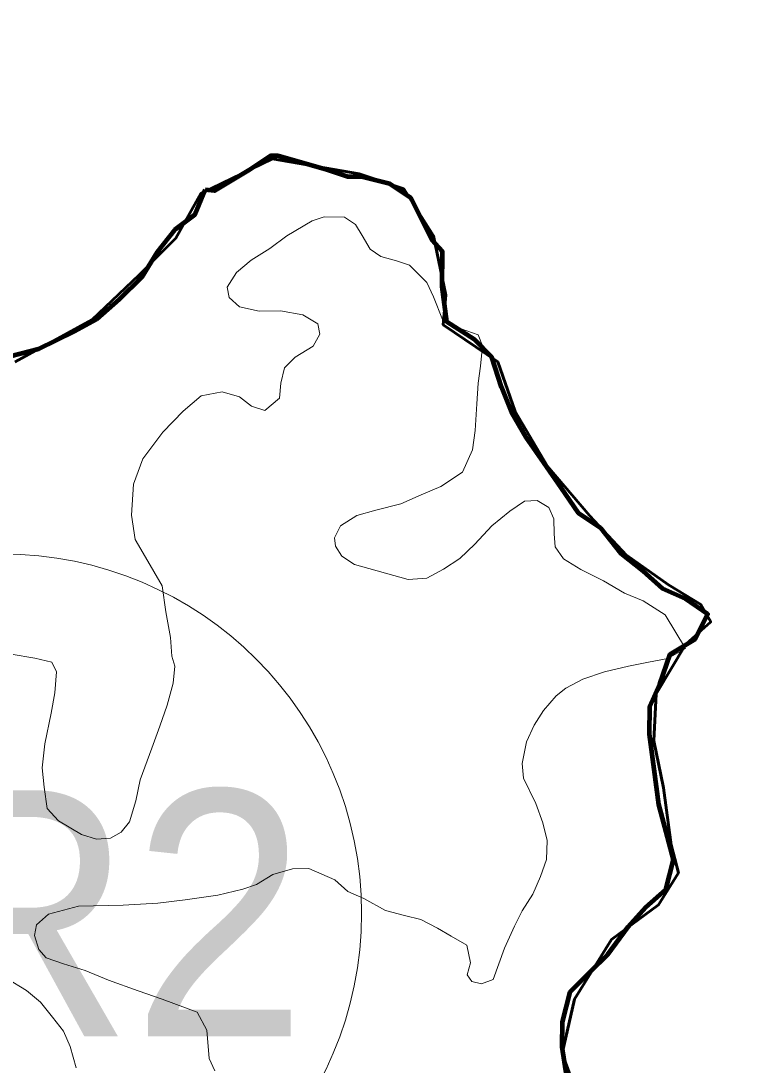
# Model space of a CAD drawing. Extents: x -1643653 to 4543381, y 1624270 to 13878484.
# Drawn here: x 760904 to 762369, y 8933088 to 8935210 of the extents above; entities that cross this region are included whole.
import ezdxf
from ezdxf.enums import TextEntityAlignment as Align

# ---------------------------------------------------------------- set-up
doc = ezdxf.new("R2010")
doc.units = 0
doc.header["$LTSCALE"] = 200
for name, color, linetype, lineweight in [('1', 7, 'Continuous', 13), ('24', 7, 'Continuous', 25), ('26', 7, 'Continuous', 106), ('27', 7, 'Continuous', 53), ('28', 7, 'Continuous', 53), ('29', 7, 'Continuous', 13), ('45', 7, 'Continuous', 13)]:
    doc.layers.add(name, color=color, linetype=linetype, lineweight=lineweight)

msp = doc.modelspace()

# ---------------------------------------------------------------- linework, layer by layer
at = {"layer": '1', "lineweight": 25}
msp.add_spline([(814781, 9009175.5), (814787.2, 9009173.4), (814796.9, 9009173.4), (814799.4, 9009172.4), (814805.1, 9009174.5), (814805.6, 9009176.5), (814811.7, 9009179.5), (814811.7, 9009179.5), (814801.5, 9009181), (814790.7, 9009181.5), (814784.1, 9009183.1), (814777.4, 9009185.1), (814778.4, 9009175.5)], degree=3, dxfattribs=at)
at = {"layer": '24', "lineweight": 53}
for points in [[(761278.1, 8934867.2), (761297.4, 8934864.8), (761368.7, 8934907.6), (761411.4, 8934936.1), (761425.7, 8934936.1), (761525.4, 8934907.6), (761568.2, 8934893.3), (761596.7, 8934893.3), (761653.7, 8934879.1), (761696.5, 8934850.5), (761739.2, 8934764.9), (761760.4, 8934741.9), (761759.9, 8934670.6), (761769.6, 8934599.2), (761825.3, 8934563.2), (761860.6, 8934527.3), (761880.6, 8934466.1), (761900.6, 8934415), (761930.7, 8934363.8), (761966, 8934312.7), (762001.2, 8934261.5), (762036.5, 8934210.4), (762082, 8934179.5), (762122.4, 8934128.3), (762167.9, 8934092.4), (762208.3, 8934056.4), (762254, 8934035.8), (762299.5, 8934004.9), (762273.8, 8933954.1), (762222.7, 8933923.9), (762201.9, 8933862.9), (762181.3, 8933817.2), (762180.9, 8933761.2), (762190.6, 8933689.8), (762200.2, 8933618.4), (762215.1, 8933562.3), (762230, 8933506.2)], [(760863.7, 8934523.5), (760940.1, 8934543.4), (761011.6, 8934578.6), (761057.5, 8934603.8), (761103.6, 8934644.2), (761149.7, 8934689.8), (761180.6, 8934740.5), (761216.5, 8934786.1), (761257.4, 8934816.4), (761278.1, 8934867.2)], [(762230, 8933506.2), (762214.3, 8933445.1), (762173.4, 8933409.7), (762137.5, 8933369.2), (762096.4, 8933313.4), (762060.6, 8933278), (762019.6, 8933237.5), (762003.9, 8933176.5), (762003.6, 8933125.6), (762013.3, 8933064.4)]]:
    msp.add_lwpolyline(points, dxfattribs=at)
at = {"layer": '26'}
for points in [[(762230, 8933506.2), (762215.1, 8933562.3), (762200.2, 8933618.4), (762190.6, 8933689.8), (762180.9, 8933761.2), (762181.3, 8933817.2), (762201.9, 8933862.9), (762222.7, 8933923.9), (762273.8, 8933954.1), (762299.5, 8934004.9), (762254, 8934035.8), (762208.3, 8934056.4), (762167.9, 8934092.4), (762122.4, 8934128.3), (762082, 8934179.5), (762036.5, 8934210.4), (762001.2, 8934261.5), (761966, 8934312.7), (761930.7, 8934363.8), (761900.6, 8934415), (761880.6, 8934466.1), (761860.6, 8934527.3), (761825.3, 8934563.2), (761769.6, 8934599.2), (761759.9, 8934670.6), (761760.4, 8934741.9), (761739.2, 8934764.9), (761696.5, 8934850.5), (761653.7, 8934879.1), (761596.7, 8934893.3), (761568.2, 8934893.3), (761525.4, 8934907.6), (761425.7, 8934936.1), (761411.4, 8934936.1), (761368.7, 8934907.6), (761297.4, 8934864.8), (761278.1, 8934867.2)], [(761278.1, 8934867.2), (761257.4, 8934816.4), (761216.5, 8934786.1), (761180.6, 8934740.5), (761149.7, 8934689.8), (761103.6, 8934644.2), (761057.5, 8934603.8), (761011.6, 8934578.6), (760940.1, 8934543.4), (760863.7, 8934523.5)], [(762013.3, 8933064.4), (762003.6, 8933125.6), (762003.9, 8933176.5), (762019.6, 8933237.5), (762060.6, 8933278), (762096.4, 8933313.4), (762137.5, 8933369.2), (762173.4, 8933409.7), (762214.3, 8933445.1), (762230, 8933506.2)]]:
    msp.add_lwpolyline(points, dxfattribs=at)
at = {"layer": '27'}
for points in [[(760892.3, 8934517.4), (761048.2, 8934602.9), (761143.7, 8934693.5), (761219.1, 8934768.9), (761269.4, 8934859.5), (761415.2, 8934929.9), (761591.2, 8934899.7), (761681.7, 8934869.5), (761742, 8934773.9), (761767.2, 8934653.2), (761762.1, 8934592.8), (761872.8, 8934517.4), (761907.9, 8934416.8), (761973.3, 8934306.1), (762058.8, 8934205.5), (762134.2, 8934125), (762219.7, 8934064.7), (762285, 8934024.4), (762305.2, 8933989.2), (762254.9, 8933943.9), (762194.5, 8933843.3), (762189.5, 8933747.7), (762209.6, 8933652.2), (762224.7, 8933536.4), (762239.8, 8933479.4), (762199.5, 8933414), (762104, 8933343.5), (762028.6, 8933222.8), (762003.4, 8933112.1), (762033.6, 8933031.7)], [(762033.6, 8933031.7), (762003.4, 8933112.1), (762028.6, 8933222.8), (762104, 8933343.5), (762199.5, 8933414), (762239.8, 8933479.4), (762224.7, 8933536.4), (762209.6, 8933652.2), (762189.5, 8933747.7), (762194.5, 8933843.3), (762254.9, 8933943.9), (762305.2, 8933989.2), (762285, 8934024.4), (762219.7, 8934064.7), (762134.2, 8934125), (762058.8, 8934205.5), (761973.3, 8934306.1), (761907.9, 8934416.8), (761872.8, 8934517.4), (761762.1, 8934592.8), (761767.2, 8934653.2), (761742, 8934773.9), (761681.7, 8934869.5), (761591.2, 8934899.7), (761415.2, 8934929.9), (761269.4, 8934859.5), (761219.1, 8934768.9), (761143.7, 8934693.5), (761048.2, 8934602.9), (760892.3, 8934517.4)]]:
    msp.add_lwpolyline(points, dxfattribs=at)
at = {"layer": '28'}
msp.add_lwpolyline([(760892.3, 8934517.4), (761048.2, 8934602.9), (761143.7, 8934693.5), (761219.1, 8934768.9), (761269.4, 8934859.5), (761415.2, 8934929.9), (761591.2, 8934899.7), (761681.7, 8934869.5), (761742, 8934773.9), (761767.2, 8934653.2), (761762.1, 8934592.8), (761872.8, 8934517.4), (761907.9, 8934416.8), (761973.3, 8934306.1), (762058.8, 8934205.5), (762134.2, 8934125), (762219.7, 8934064.7), (762285, 8934024.4), (762305.2, 8933989.2), (762254.9, 8933943.9), (762194.5, 8933843.3), (762189.5, 8933747.7), (762209.6, 8933652.2), (762224.7, 8933536.4), (762239.8, 8933479.4), (762199.5, 8933414), (762104, 8933343.5), (762028.6, 8933222.8), (762003.4, 8933112.1), (762033.6, 8933031.7)], dxfattribs=at)
at = {"layer": '29', "lineweight": 25}
msp.add_lwpolyline([(762033.6, 8933031.7), (762003.4, 8933112.1), (762028.6, 8933222.8), (762104, 8933343.5), (762199.5, 8933414), (762239.8, 8933479.4), (762224.7, 8933536.4), (762209.6, 8933652.2), (762189.5, 8933747.7), (762194.5, 8933843.3), (762254.9, 8933943.9), (762305.2, 8933989.2), (762285, 8934024.4), (762219.7, 8934064.7), (762134.2, 8934125), (762058.8, 8934205.5), (761973.3, 8934306.1), (761907.9, 8934416.8), (761872.8, 8934517.4), (761762.1, 8934592.8), (761767.2, 8934653.2), (761742, 8934773.9), (761681.7, 8934869.5), (761591.2, 8934899.7), (761415.2, 8934929.9), (761269.4, 8934859.5), (761219.1, 8934768.9), (761143.7, 8934693.5), (761048.2, 8934602.9), (760892.3, 8934517.4)], dxfattribs=at)
at = {"layer": '29'}
for points in [[(761821.4, 8934338.7), (761826.8, 8934378.1), (761830.2, 8934432.6), (761832.6, 8934474), (761837.7, 8934509.1), (761841.6, 8934550), (761833, 8934572.4), (761798.7, 8934584.5), (761775.8, 8934592.1), (761760.8, 8934603.8), (761742.1, 8934650), (761728.5, 8934679), (761693.2, 8934714.2), (761667.3, 8934723.1), (761635.2, 8934731.6), (761613.8, 8934746.7), (761597.5, 8934774.6), (761583.6, 8934796.9), (761561.3, 8934811.4), (761520.2, 8934812.1), (761495.5, 8934803.9), (761444.3, 8934773.5), (761409.5, 8934747.9), (761371.6, 8934723.9), (761341.8, 8934699.1), (761323.3, 8934669.5), (761327.2, 8934648.3), (761348.3, 8934629.3), (761388.4, 8934620.7), (761431.7, 8934621.3), (761476.6, 8934612.9), (761507.4, 8934594.8), (761511.5, 8934573.6), (761498, 8934549.2), (761461.5, 8934527), (761439.8, 8934505.6), (761432.2, 8934474.2), (761429.6, 8934444.1), (761399.8, 8934419), (761372.7, 8934427.4), (761348.1, 8934446.7), (761313.2, 8934456.5), (761270.1, 8934448.2), (761233.4, 8934417.7), (761192.6, 8934374.5), (761151.5, 8934320.3), (761133.1, 8934269.3), (761128.9, 8934206), (761135.9, 8934156.6), (761157.5, 8934120.7), (761190.9, 8934062.2), (761198.4, 8934009.6), (761207.7, 8933957.3), (761210.6, 8933919.4), (761216.7, 8933899.2), (761213.1, 8933864.5), (761201.2, 8933820), (761186.1, 8933777.2), (761169.8, 8933732.9), (761160.4, 8933707), (761146.1, 8933668.4), (761137.5, 8933625.6), (761124.8, 8933582.8), (761107.6, 8933561.7), (761085.8, 8933549.8), (761057.9, 8933547.7), (761027.3, 8933557.2), (760980.8, 8933584.6), (760957.2, 8933609.8), (760951.2, 8933653.5), (760947.1, 8933692.6), (760952.5, 8933741.4), (760965.4, 8933803.7), (760973.1, 8933844.8), (760976.2, 8933887.9), (760966.8, 8933907.1), (760932.7, 8933915.4), (760884.1, 8933923.3)], [(760884.1, 8933923.3), (760932.7, 8933915.4), (760966.8, 8933907.1), (760976.2, 8933887.9), (760973.1, 8933844.8), (760965.4, 8933803.7), (760952.5, 8933741.4), (760947.1, 8933692.6), (760951.2, 8933653.5), (760957.2, 8933609.8), (760980.8, 8933584.6), (761027.3, 8933557.2), (761057.9, 8933547.7), (761085.8, 8933549.8), (761107.6, 8933561.7), (761124.8, 8933582.8), (761137.5, 8933625.6), (761146.1, 8933668.4), (761160.4, 8933707), (761169.8, 8933732.9), (761186.1, 8933777.2), (761201.2, 8933820), (761213.1, 8933864.5), (761216.7, 8933899.2), (761210.6, 8933919.4), (761207.7, 8933957.3), (761198.4, 8934009.6), (761190.9, 8934062.2), (761157.5, 8934120.7), (761135.9, 8934156.6), (761128.9, 8934206), (761133.1, 8934269.3), (761151.5, 8934320.3), (761192.6, 8934374.5), (761233.4, 8934417.7), (761270.1, 8934448.2), (761313.2, 8934456.5), (761348.1, 8934446.7), (761372.7, 8934427.4), (761399.8, 8934419), (761429.6, 8934444.1), (761432.2, 8934474.2), (761439.8, 8934505.6), (761461.5, 8934527), (761498, 8934549.2), (761511.5, 8934573.6), (761507.4, 8934594.8), (761476.6, 8934612.9), (761431.7, 8934621.3), (761388.4, 8934620.7), (761348.3, 8934629.3), (761327.2, 8934648.3), (761323.3, 8934669.5), (761341.8, 8934699.1), (761371.6, 8934723.9), (761409.5, 8934747.9), (761444.3, 8934773.5), (761495.5, 8934803.9), (761520.2, 8934812.1), (761561.3, 8934811.4), (761583.6, 8934796.9), (761597.5, 8934774.6), (761613.8, 8934746.7), (761635.2, 8934731.6), (761667.3, 8934723.1), (761693.2, 8934714.2), (761728.5, 8934679), (761742.1, 8934650), (761760.8, 8934603.8), (761775.8, 8934592.1), (761798.7, 8934584.5), (761833, 8934572.4), (761841.6, 8934550), (761837.7, 8934509.1), (761832.6, 8934474), (761830.2, 8934432.6), (761826.8, 8934378.1), (761821.4, 8934338.7)], [(761298.2, 8933077.2), (761286.2, 8933102.2), (761281.6, 8933159.3), (761262.2, 8933196.2), (761190.9, 8933222.6), (761142, 8933239.2), (761081.9, 8933261.3), (761034.8, 8933280.7), (760990.5, 8933294.5), (760955.4, 8933306.5), (760940.6, 8933323.1), (760931.4, 8933351.7), (760935.9, 8933373.7), (760960, 8933395.1), (761021, 8933411.7), (761112, 8933413.6), (761182.5, 8933417.9), (761237.6, 8933424.1), (761303.9, 8933433.8), (761355.1, 8933446.1), (761382.5, 8933455.7), (761416, 8933475.8), (761455.7, 8933487.4), (761488.8, 8933488), (761541.5, 8933465.1), (761567.9, 8933441.6), (761600.7, 8933427), (761645, 8933402.7), (761683, 8933392.6), (761716.2, 8933384.3), (761750.4, 8933366.8), (761778.4, 8933350.5), (761809.8, 8933332), (761817.2, 8933296.1), (761810.7, 8933272.1), (761820, 8933258.2), (761839.4, 8933253.6), (761863.5, 8933262.8), (761886.4, 8933326.3), (761906.5, 8933370.8), (761922.6, 8933401.9), (761943.9, 8933436.2), (761959.7, 8933472), (761972, 8933506.1), (761973.2, 8933545.2), (761964.1, 8933580.7), (761950.3, 8933619.8), (761925.1, 8933671.8), (761922.4, 8933701.4), (761931.1, 8933745.2), (761946.6, 8933779.3), (761965.7, 8933808.9), (761991.5, 8933838.7), (762011, 8933854.8), (762045.7, 8933872.9), (762089.3, 8933887.7), (762138.2, 8933899.2), (762179.1, 8933907.3), (762218, 8933914.6), (762254, 8933935.4), (762212.6, 8934003.8), (762167.9, 8934031.9), (762130.1, 8934047.3), (762087.5, 8934072.8), (762041.3, 8934095.7), (762006, 8934117.2), (761989.6, 8934141.7), (761987, 8934168.2), (761986.3, 8934198.8), (761976.5, 8934221.8), (761952.8, 8934235.6), (761926.9, 8934234.2), (761897.4, 8934214.1), (761860.4, 8934184.3), (761825.9, 8934146.8), (761795.4, 8934117.8), (761762.4, 8934096), (761728.7, 8934077.9), (761690.6, 8934075.6), (761581.6, 8934105.6), (761556, 8934122.9), (761543.1, 8934142.9), (761541.1, 8934160.3), (761553.2, 8934184.5), (761586.2, 8934205.3), (761625.1, 8934215.9), (761675.7, 8934228.9), (761717.4, 8934247.4), (761756.8, 8934264), (761800.8, 8934293.2), (761821.4, 8934338.7)], [(761821.4, 8934338.7), (761800.8, 8934293.2), (761756.8, 8934264), (761717.4, 8934247.4), (761675.7, 8934228.9), (761625.1, 8934215.9), (761586.2, 8934205.3), (761553.2, 8934184.5), (761541.1, 8934160.3), (761543.1, 8934142.9), (761556, 8934122.9), (761581.6, 8934105.6), (761690.6, 8934075.6), (761728.7, 8934077.9), (761762.4, 8934096), (761795.4, 8934117.8), (761825.9, 8934146.8), (761860.4, 8934184.3), (761897.4, 8934214.1), (761926.9, 8934234.2), (761952.8, 8934235.6), (761976.5, 8934221.8), (761986.3, 8934198.8), (761987, 8934168.2), (761989.6, 8934141.7), (762006, 8934117.2), (762041.3, 8934095.7), (762087.5, 8934072.8), (762130.1, 8934047.3), (762167.9, 8934031.9), (762212.6, 8934003.8), (762254, 8933935.4), (762218, 8933914.6), (762179.1, 8933907.3), (762138.2, 8933899.2), (762089.3, 8933887.7), (762045.7, 8933872.9), (762011, 8933854.8), (761991.5, 8933838.7), (761965.7, 8933808.9), (761946.6, 8933779.3), (761931.1, 8933745.2), (761922.4, 8933701.4), (761925.1, 8933671.8), (761950.3, 8933619.8), (761964.1, 8933580.7), (761973.2, 8933545.2), (761972, 8933506.1), (761959.7, 8933472), (761943.9, 8933436.2), (761922.6, 8933401.9), (761906.5, 8933370.8), (761886.4, 8933326.3), (761863.5, 8933262.8), (761839.4, 8933253.6), (761820, 8933258.2), (761810.7, 8933272.1), (761817.2, 8933296.1), (761809.8, 8933332), (761778.4, 8933350.5), (761750.4, 8933366.8), (761716.2, 8933384.3), (761683, 8933392.6), (761645, 8933402.7), (761600.7, 8933427), (761567.9, 8933441.6), (761541.5, 8933465.1), (761488.8, 8933488), (761455.7, 8933487.4), (761416, 8933475.8), (761382.5, 8933455.7), (761355.1, 8933446.1), (761303.9, 8933433.8), (761237.6, 8933424.1), (761182.5, 8933417.9), (761112, 8933413.6), (761021, 8933411.7), (760960, 8933395.1), (760935.9, 8933373.7), (760931.4, 8933351.7), (760940.6, 8933323.1), (760955.4, 8933306.5), (760990.5, 8933294.5), (761034.8, 8933280.7), (761081.9, 8933261.3), (761142, 8933239.2), (761190.9, 8933222.6), (761262.2, 8933196.2), (761281.6, 8933159.3), (761286.2, 8933102.2), (761298.2, 8933077.2)], [(761016.1, 8933083.1), (761004.5, 8933126), (760990.9, 8933157.4), (760968.6, 8933185.7), (760944, 8933216.7), (760915.5, 8933240.2), (760875.4, 8933264.3), (760849.8, 8933275.6), (760820.5, 8933289.1), (760794.4, 8933315.2), (760769.6, 8933352.9), (760750.5, 8933378.4), (760713.2, 8933401.2), (760671.2, 8933415.8), (760652.8, 8933419.1), (760642.2, 8933417.6)]]:
    msp.add_lwpolyline(points, dxfattribs=at)
at = {"layer": '45'}
msp.add_circle((760865.9, 8933397.1), 730.2, dxfattribs=at)

# ---------------------------------------------------------------- texts
at = {"layer": '45', "width": 0.95}
msp.add_text('AR2', height=500, dxfattribs=at).set_placement((760865.9, 8933147.2), align=Align.CENTER)

doc.saveas('drawing.dxf')
